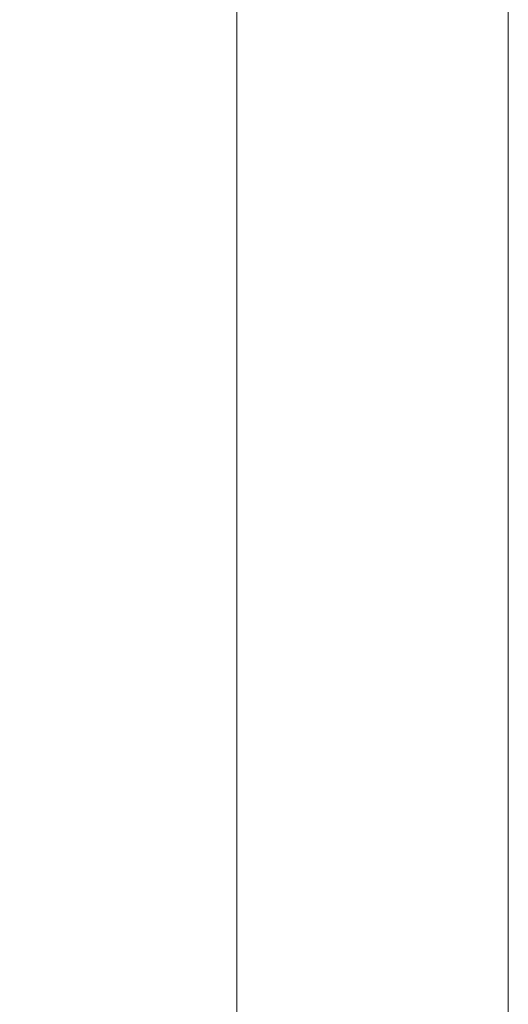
# Model space of a CAD drawing. Header units: millimetres. Extents: x 49320 to 60117, y -4209 to 20568.
# Tile 310 of 479: x 52397.58 to 52402.08, y 9893.06 to 9902.13. Entities that reach past the tile are written whole.
import ezdxf

# ---------------------------------------------------------------- set-up
doc = ezdxf.new("R2010")
doc.units = ezdxf.units.MM
doc.layers.add('_AA PROJ.warstwy', color=7, linetype='Continuous', lineweight=18, true_color=0x0000f0)
doc.layers.add('_mt_wymiary konstr', color=3, linetype='Continuous')
doc.styles.add('100', font='romans.shx', dxfattribs={"width": 0.65, "height": 18})
doc.dimstyles.new('k100', dxfattribs={"dimtxt": 18, "dimasz": 7, "dimexe": 10, "dimexo": 20, "dimgap": 4, "dimtad": 1, "dimdec": 1, "dimrnd": 0.5, "dimzin": 9, "dimdsep": 46, "dimtxsty": 'Standard', "dimcen": 12.534, "dimclrd": 256, "dimclre": 256, "dimclrt": 7, "dimadec": 0, "dimazin": 0, "dimtfac": 1, "dimtdec": 1, "dimtmove": 2, "dimatfit": 3, "dimfxl": 30, "dimfxlon": 1, "dimtolj": 1, "dimtzin": 0, "dimarcsym": 0})

# ---------------------------------------------------------------- blocks, each defined once
blk = doc.blocks.new('WINDA 2 DZ')
at = {"layer": '_AA PROJ.warstwy', "color": 5, "true_color": 0x1414ff}
for p, q in [((164, 186), (164, 38)), ((161.5, 182), (161.5, 42))]:
    blk.add_line(p, q, dxfattribs=at)
blk = doc.blocks.new('*D1604')
at = {"layer": '_mt_wymiary konstr', "lineweight": -2}
for p, q in [((52253.0763, 9894.3393), (52253.0763, 9888.2794)), ((52418.0763, 9885.3334), (52418.0763, 9888.2794)), ((52260.0763, 9878.2794), (52411.0763, 9878.2794))]:
    blk.add_line(p, q, dxfattribs=at)
at = {"layer": '_mt_wymiary konstr'}
for points in [[(52260.0763, 9879.4461), (52260.0763, 9877.1127), (52253.0763, 9878.2794)], [(52411.0763, 9877.1127), (52411.0763, 9879.4461), (52418.0763, 9878.2794)]]:
    blk.add_solid(points, dxfattribs=at)
at = {"layer": 'Defpoints', "color": 0}
for p in [(52418.0763, 9878.2794), (52253.0763, 9874.3393), (52418.0763, 9865.3334)]:
    blk.add_point(p, dxfattribs=at)
at = {"layer": '_mt_wymiary konstr', "color": 7, "insert": (52335.5763, 9891.2794), "char_height": 18, "attachment_point": 5, "style": '100'}
blk.add_mtext('\\A1;165', dxfattribs=at)

msp = doc.modelspace()

# ---------------------------------------------------------------- block references
at = {"layer": '_AA PROJ.warstwy', "ltscale": 3}
msp.add_blockref('WINDA 2 DZ', (52238.0763, 9817.3867), dxfattribs=at)

# ---------------------------------------------------------------- dimensions: what is measured, and where the dimension line sits
at = {"layer": '_mt_wymiary konstr'}
dim = msp.add_linear_dim(base=(52418.0763, 9878.2794), p1=(52253.0763, 9874.3393), p2=(52418.0763, 9865.3334), dimstyle='k100', override={"dimtxsty": '100'}, dxfattribs=at)
dim.commit()
dim.dimension.update_dxf_attribs({"geometry": '*D1604', "text_midpoint": (52335.5763, 9891.2794)})

doc.saveas('drawing.dxf')
